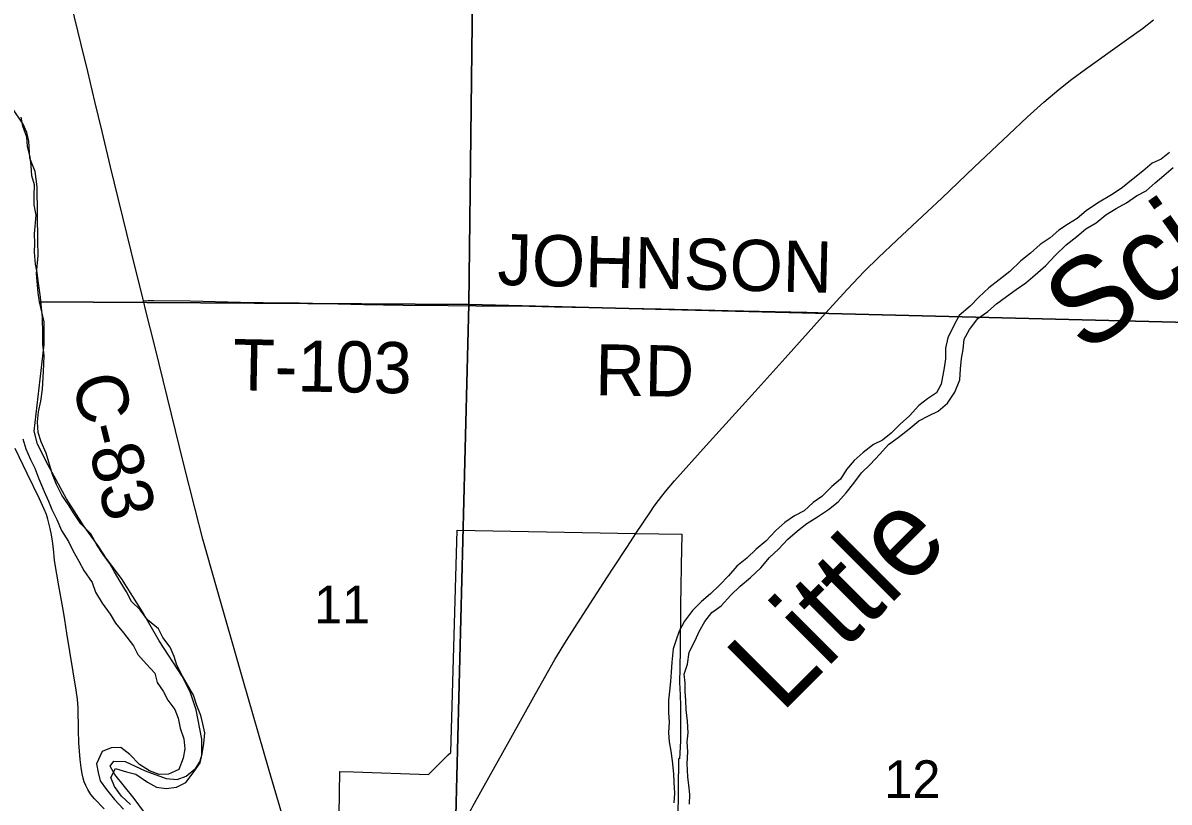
# Model space of a CAD drawing. Extents: x 1584893 to 1934202, y 663575 to 1091909.
# Drawn here: x 1768902 to 1775619, y 923966 to 928532 of the extents above; entities that cross this region are included whole.
import ezdxf

# ---------------------------------------------------------------- set-up
doc = ezdxf.new("R2010")
doc.units = 0
for name, color, linetype in [('GM_X_Corporation', 7, 'Continuous'), ('GM_X_County_Road', 7, 'Continuous'), ('GM_X_County_Road_Text', 7, 'Continuous'), ('GM_X_Major_River', 7, 'Continuous'), ('GM_X_Major_River_Text', 7, 'Continuous'), ('GM_X_Section', 7, 'Continuous'), ('GM_X_Section_Text', 7, 'Continuous'), ('GM_X_State_Route', 7, 'Continuous'), ('GM_X_Township_Road', 7, 'Continuous'), ('GM_X_Township_Road_Text', 7, 'Continuous')]:
    doc.layers.add(name, color=color, linetype=linetype)

msp = doc.modelspace()

# ---------------------------------------------------------------- linework, layer by layer
at = {"layer": 'GM_X_Corporation'}
msp.add_lwpolyline([(1770754.7, 923893.9), (1770758.7, 924146.2), (1770838.8, 924143.4), (1771278, 924128.4), (1771394.2, 924242.4), (1771409.6, 924257.4), (1771445.7, 925559.4), (1772493.9, 925540.4), (1772762.9, 925535.2), (1772762.5, 925521.3), (1772760.8, 925455.5), (1772756.4, 925121), (1772752.8, 924854.2), (1772750.2, 924660.1), (1772751.5, 924636.8), (1772754.8, 924535.2), (1772756.4, 924440.1), (1772754.9, 924322.3), (1772750, 924219.8), (1772744.2, 924219.9), (1772737, 923682.1)], dxfattribs=at)
at = {"layer": 'GM_X_County_Road'}
for points in [[(1769608.3, 926903.7), (1769536.8, 927194.9), (1769462.8, 927497.6), (1769415.9, 927688.8), (1769365.7, 927896), (1769323.4, 928071.4), (1769281.5, 928246.9), (1769242.9, 928406.3), (1769183.8, 928645.1)], [(1770419.3, 923899.6), (1770345, 924151.3), (1770190.8, 924687.3), (1770032.2, 925239.1), (1769956.6, 925507.5), (1769910.7, 925682.1), (1769842.7, 925952.6), (1769748.5, 926334.8), (1769673.9, 926637.5), (1769622.8, 926844.5), (1769608.3, 926903.7)]]:
    msp.add_lwpolyline(points, dxfattribs=at)
at = {"layer": 'GM_X_Major_River'}
for points in [[(1769899.1, 924138.4), (1769940, 924195.8), (1769952.8, 924249.6), (1769961.8, 924309.5), (1769968.8, 924371.4), (1769955.7, 924423.7), (1769944.6, 924473.9), (1769921.6, 924532.4), (1769900.6, 924592.8), (1769836.6, 924704), (1769803.7, 924768.6), (1769788.6, 924818.9), (1769765.5, 924873.3), (1769722.6, 924930.1), (1769695.5, 924980.6), (1769632.5, 925033.7), (1769589.5, 925092.5), (1769538.4, 925141.4), (1769509.4, 925198), (1769472.5, 925258.7), (1769437.5, 925315.3), (1769408.4, 925365.9), (1769371.3, 925416.5), (1769334.3, 925473.2), (1769299.5, 925537.9), (1769240.6, 925596.9), (1769201.6, 925655.7), (1769168.6, 925708.3), (1769129.6, 925765), (1769098.7, 925827.6), (1769075.7, 925886), (1769052.9, 925958.5), (1769037.8, 926010.8), (1769009, 926077.3), (1768991.9, 926131.7), (1768987, 926193.8), (1768993.9, 926253.7), (1769006.9, 926315.5), (1769016.1, 926385.4), (1769021.2, 926453.4), (1769024.4, 926529.4), (1769025.4, 926585.5), (1769018.4, 926647.6), (1769019.4, 926707.7), (1769017.1, 926807.8), (1769010, 926861.9), (1769005, 926924.1), (1768992.4, 927006.4), (1768985.4, 927068.5), (1768976.3, 927118.8), (1768969.5, 927188.9), (1768972.3, 927240.9), (1768969.3, 927297), (1768979, 927404.9), (1768968, 927465.2), (1768966.9, 927519.3), (1768970, 927583.3), (1768954.9, 927635.6), (1768949.9, 927693.7), (1768944.7, 927745.8), (1768927.8, 927810.2), (1768924.7, 927862.3), (1768901.8, 927926.7), (1768890.7, 927979)], [(1775622.1, 927773.3), (1775571.5, 927734.2), (1775519.3, 927711.1), (1775464.6, 927663.9), (1775408, 927618.9), (1775345.2, 927567.9), (1775290.7, 927530.8), (1775200, 927476.3), (1775133.4, 927431.4), (1775080.7, 927386.3), (1775030.3, 927355.1), (1774971.8, 927318.1), (1774921.2, 927272.9), (1774862.7, 927233.9), (1774805.9, 927182.8), (1774749.3, 927137.7), (1774686.4, 927074.8), (1774623.7, 927025.8), (1774563, 926978.8), (1774504.3, 926925.8), (1774453.5, 926872.6), (1774388.7, 926817.6), (1774355.7, 926754.2), (1774322.7, 926686.7), (1774307.7, 926626.9), (1774308.6, 926562.8), (1774299.8, 926510.9), (1774282.2, 926415.1), (1774255.4, 926363.5), (1774203, 926328.4), (1774152.4, 926289.2), (1774097.5, 926230.1), (1774042.8, 926181), (1773990.1, 926127.9), (1773939.5, 926086.7), (1773887.2, 926061.6), (1773826.5, 926014.6), (1773773.8, 925967.4), (1773729, 925914.2), (1773692.2, 925858.8), (1773641.6, 925815.6), (1773584.7, 925756.5), (1773532.2, 925721.4), (1773479.5, 925672.2), (1773423.1, 925643.2), (1773366.6, 925604.1), (1773313.9, 925557), (1773255, 925495.9), (1773198.4, 925448.9), (1773143.6, 925395.8), (1773084.9, 925348.7), (1773036.1, 925291.5), (1772983.3, 925236.4), (1772930.5, 925187.2), (1772877.9, 925142.1), (1772825.1, 925089), (1772778.2, 925025.7), (1772747.3, 924968.2), (1772730.4, 924916.4), (1772711.6, 924864.7), (1772704.4, 924786.8), (1772701.4, 924726.8), (1772696.5, 924672.8), (1772691.6, 924616.9), (1772684.7, 924562.9), (1772685.4, 924488.9), (1772688.6, 924436.8), (1772685.5, 924372.8), (1772688.6, 924318.7), (1772699.7, 924264.4), (1772706.8, 924208.3), (1772713.5, 924132.1), (1772716.6, 924082), (1772719.6, 924017.9), (1772716.6, 923961.9)], [(1772808.3, 923954.3), (1772809.3, 924010.4), (1772804.2, 924064.5), (1772799, 924114.6), (1772794.3, 924192.8), (1772799.4, 924260.7), (1772794.4, 924318.9), (1772801.3, 924372.8), (1772796.4, 924440.9), (1772789.5, 924507.1), (1772786.4, 924561.2), (1772783.3, 924613.3), (1772782.2, 924665.4), (1772777, 924715.5), (1772796, 924775.2), (1772807.1, 924845.1), (1772842.2, 924912.5), (1772865, 924966.2), (1772897.9, 925023.7), (1772938.7, 925077), (1772993.2, 925116.1), (1773050.2, 925179.2), (1773104.9, 925232.3), (1773165.6, 925281.3), (1773226.5, 925338.3), (1773277.4, 925399.5), (1773330.1, 925448.6), (1773385, 925507.7), (1773441.6, 925554.8), (1773496.2, 925597.9), (1773558.8, 925636.8), (1773623.3, 925679.8), (1773680, 925724.8), (1773726.8, 925778.1), (1773771.6, 925835.4), (1773816.5, 925894.7), (1773867.2, 925943.8), (1773924.1, 926004.9), (1773975, 926062.1), (1774031.6, 926103.1), (1774094.2, 926152.1), (1774152.9, 926201.2), (1774213.3, 926232.2), (1774265.7, 926257.3), (1774320.3, 926304.4), (1774363.3, 926367.7), (1774392.5, 926441.2), (1774395.5, 926505.2), (1774402.5, 926565.2), (1774411.4, 926619.1), (1774418.3, 926679), (1774449.2, 926734.5), (1774498.2, 926799.8), (1774556.7, 926840.8), (1774607.4, 926886), (1774666, 926929), (1774722.6, 926970), (1774779.1, 927009.1), (1774833.8, 927056.2), (1774896.6, 927111.2), (1774951.4, 927168.3), (1775016.3, 927231.2), (1775079, 927280.2), (1775131.6, 927325.3), (1775192.1, 927360.4), (1775248.8, 927407.4), (1775309.3, 927444.4), (1775369.7, 927477.4), (1775428.3, 927518.4), (1775484.6, 927547.5), (1775537.3, 927594.7), (1775587.9, 927637.8), (1775642.6, 927684.9)], [(1768901.5, 926095.2), (1768918.5, 926036.8), (1768945.4, 925974.3), (1768972.5, 925923.8), (1768995.4, 925859.4), (1769026.1, 925786.8), (1769051.1, 925730.3), (1769070.3, 925679.9), (1769101.2, 925621.4), (1769128.1, 925556.8), (1769169, 925494.1), (1769194.1, 925439.6), (1769228.9, 925377), (1769258, 925322.4), (1769306.7, 925253.5), (1769327.8, 925197.1), (1769366.6, 925132.4), (1769413.5, 925067.5), (1769444.5, 925015), (1769491.5, 924958.1), (1769550.1, 924881), (1769575.2, 924830.6), (1769626.2, 924773.7), (1769675.2, 924720.8), (1769688.3, 924666.5), (1769723.3, 924615.8), (1769750.4, 924563.3), (1769791.4, 924508.6), (1769810.6, 924458.2), (1769823.6, 924399.9), (1769844.5, 924337.5), (1769851.5, 924277.4), (1769840.6, 924223.5), (1769815.6, 924157.9), (1769755.2, 924128.9), (1769699.3, 924127.9), (1769643.8, 924148.8), (1769584.5, 924185.9), (1769527.6, 924244.9), (1769476.4, 924285.8), (1769418.5, 924284.8), (1769366.2, 924261.7), (1769333.1, 924190.2), (1769342.2, 924140), (1769355.3, 924089.8), (1769392.4, 924039.1), (1769439.4, 923982.2), (1769490.3, 923925.3)], [(1769532.7, 923952.6), (1769479.6, 924001.6), (1769438.7, 924058.3), (1769417.6, 924110.7), (1769444.4, 924162.3), (1769507.9, 924143.2), (1769563.6, 924130.2), (1769632.7, 924083), (1769684.1, 924054.1), (1769741.8, 924045.1), (1769801.9, 924054), (1769856.2, 924081.1), (1769899.1, 924138.4)]]:
    msp.add_lwpolyline(points, dxfattribs=at)
at = {"layer": 'GM_X_Section'}
for points in [[(1766347.3, 932193.1), (1771577.8, 932153.5), (1771515.8, 926881.2), (1768999.6, 926898.3), (1768992, 926950.3), (1768980.9, 927064.4), (1768991.6, 927168.4), (1768988.3, 927254.4), (1768984.7, 927570.5), (1768973.4, 927660.6), (1768941.9, 927738.8), (1768936.7, 927838.9), (1768925.1, 927889), (1768903.5, 927939.1), (1768838.2, 928033.6)], [(1769609, 923913.2), (1769553.6, 923987.7), (1769440.6, 924128.5), (1769413, 924176.8), (1769435.2, 924206.6), (1769501.2, 924204.1), (1769618.8, 924149.2), (1769740.5, 924104.3), (1769806.5, 924097.8), (1769858.6, 924117.4), (1769915, 924164.9), (1769939.3, 924202.8), (1769949.6, 924240.7), (1769950.3, 924334.7), (1769917.6, 924507), (1769882.4, 924611.3), (1769835.1, 924703.6), (1769700.6, 924910.7), (1769601.9, 925081.4), (1769479.4, 925276.4), (1769390.2, 925395.1), (1769342.8, 925467.4), (1769261.6, 925580.1), (1769156.8, 925742.9), (1769050.3, 925939.7), (1768987.3, 926064.2), (1768967.8, 926140.4), (1769025.7, 926648), (1769026, 926686), (1769026.7, 926780), (1768999.6, 926898.3), (1771515.8, 926881.2), (1771379.6, 921581.5)]]:
    msp.add_lwpolyline(points, dxfattribs=at)
for points in [[(1771577.8, 932153.5), (1776921.8, 932051), (1776827.6, 926748.9), (1771515.8, 926881.2)], [(1771515.8, 926881.2), (1776827.6, 926748.9), (1776739.5, 921474.8), (1771379.6, 921581.5)]]:
    msp.add_lwpolyline(points, close=True, dxfattribs=at)
at = {"layer": 'GM_X_State_Route'}
for points in [[(1772493.9, 925540.4), (1772579.1, 925667.1), (1772601.4, 925699.9), (1772626.9, 925734), (1772646.5, 925759.2), (1772667.5, 925785.8), (1772720.6, 925848.5), (1772906.6, 926056.6), (1773193.3, 926372.5), (1773369.3, 926567.3), (1773588.4, 926811.6), (1773607.6, 926832.6), (1773732.3, 926969.2), (1773833.8, 927076.6), (1773915.6, 927157.5), (1774023.3, 927258.7), (1774202.9, 927426.7), (1774286.5, 927505.5), (1774477.1, 927686), (1774679.5, 927877.9), (1774787.2, 927979), (1774884.9, 928066.9), (1774972.5, 928141.3), (1775049.3, 928203), (1775128.4, 928261.9), (1775369.8, 928432.2), (1775462.6, 928499.6), (1775527.1, 928549.9)], [(1772361.4, 925336.3), (1772444.2, 925464.8), (1772493.9, 925540.4)], [(1771338.1, 923585.5), (1771344.8, 923593.8), (1771386.3, 923669.2), (1771439.2, 923763.9), (1771482.8, 923841.8), (1771530.4, 923926.8), (1771539.2, 923942.4), (1771642.6, 924127.4), (1771714.3, 924256.3), (1771817.8, 924443), (1771905.9, 924600.7), (1772019.2, 924800.8), (1772087.1, 924913.4), (1772185, 925065.3), (1772328.5, 925285.4), (1772361.4, 925336.3)]]:
    msp.add_lwpolyline(points, dxfattribs=at)
at = {"layer": 'GM_X_Township_Road'}
for points in [[(1769608.3, 926903.7), (1769635.6, 926904.6), (1769668.4, 926905.7), (1769881.9, 926902.6), (1770177.5, 926896.5), (1770308.9, 926894.5), (1770522.4, 926891.5), (1770900.1, 926882.9), (1771130.1, 926878.2), (1771393.8, 926876.8), (1771558.1, 926874.8), (1771869.3, 926871.8), (1772017.1, 926869), (1772641.2, 926855.9), (1773035.4, 926847.7), (1773216.1, 926843.3), (1773495.3, 926836.3), (1773560.9, 926834.1), (1773607.6, 926832.6)], [(1769378.3, 923927.2), (1769320.4, 923985.7), (1769299.4, 924011.3), (1769281.6, 924039.5), (1769270.8, 924062.8), (1769261.3, 924085.1), (1769255.1, 924106.2), (1769248.7, 924131.9), (1769243, 924168), (1769237.8, 924215), (1769230.1, 924313.4), (1769228, 924388.5), (1769225.7, 924518.7), (1769224.1, 924543.6), (1769220.8, 924569.6), (1769213.4, 924622.9), (1769158.9, 924955.2), (1769147.6, 925033.5), (1769139.5, 925082.1), (1769112.6, 925233.9), (1769100.4, 925301.7), (1769092.5, 925346.8), (1769087.2, 925384.5), (1769080.8, 925450.4), (1769075.6, 925495.4), (1769069.1, 925531.5), (1769061.9, 925570.1), (1769047.7, 925623.8), (1769039.8, 925650.4), (1769026.9, 925683.3), (1768999.6, 925743.9), (1768926.9, 925891.3), (1768856.3, 926038.9)]]:
    msp.add_lwpolyline(points, dxfattribs=at)

# ---------------------------------------------------------------- texts
at = {"layer": 'GM_X_County_Road_Text'}
msp.add_text('C-83', height=300, rotation=283.8701, dxfattribs=at).set_placement((1769186.9, 926441.4))
at = {"layer": 'GM_X_Major_River_Text'}
for s, rotation, p in [('Scioto', 35.02295, (1775123.2, 926584.3)), ('Little', 45.02063, (1773344.7, 924481.4))]:
    msp.add_text(s, height=500.1, rotation=rotation, dxfattribs=at).set_placement(p)
at = {"layer": 'GM_X_Section_Text'}
for s, p in [('11', (1770608.1, 925013.5)), ('12', (1773949.9, 923989.9))]:
    msp.add_text(s, height=221, rotation=0.00001, dxfattribs=at).set_placement(p)
at = {"layer": 'GM_X_Township_Road_Text'}
for s, rotation, p in [('JOHNSON', 358.64355, (1771680.6, 926996.7)), ('T-103', 358.89329, (1770129.9, 926380.2)), ('RD', 359.01279, (1772253.6, 926349.9))]:
    msp.add_text(s, height=300, rotation=rotation, dxfattribs=at).set_placement(p)

doc.saveas('drawing.dxf')
